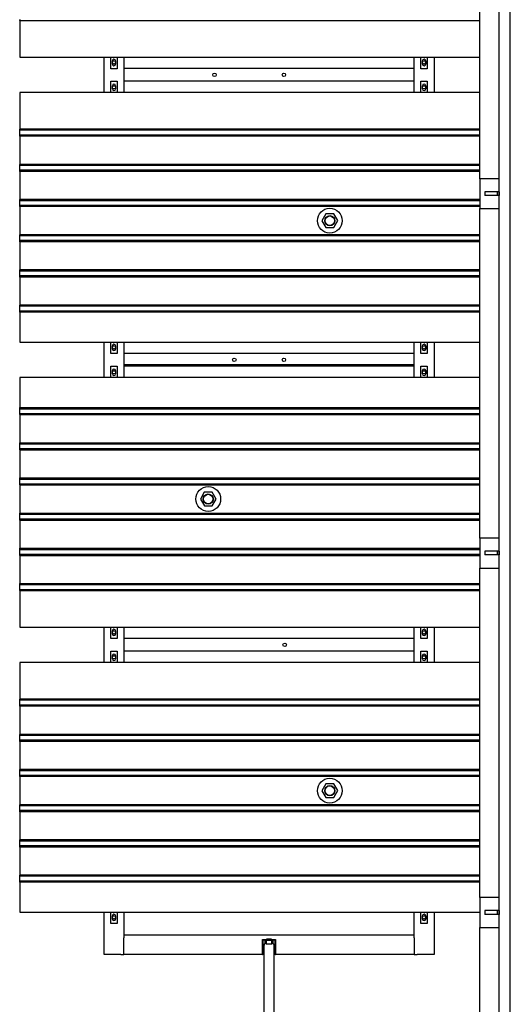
# Model space of a CAD drawing. Extents: x -89225 to 110569, y 13360 to 87647.
# Tile 290 of 478: x 38778 to 40756, y 77759 to 81732. Entities that reach past the tile are written whole.
import ezdxf

# ---------------------------------------------------------------- set-up
doc = ezdxf.new("R2010")
doc.units = 0
doc.layers.add('Beluchtingstank', color=253, linetype='Continuous')
doc.layers.add('Iv-Lines 035', color=4, linetype='Continuous')

# ---------------------------------------------------------------- blocks, each defined once
blk = doc.blocks.new('Bordes been 4 beluchtingstank')
for p, q in [((1280221.9, -860502.8), (1280221.9, -852942.8)), ((1280266.9, -860502.8), (1280266.9, -852942.8)), ((1280144.4, -856972.8), (1280144.4, -855642.8)), ((1280144.4, -856972.8), (1280144.4, -857092.8)), ((1280221.9, -856972.8), (1280144.4, -856972.8)), ((1280164.4, -857025.3), (1280164.4, -857040.3)), ((1280214.4, -857025.3), (1280164.4, -857025.3)), ((1280214.4, -857025.3), (1280214.4, -857040.3)), ((1280221.9, -857025.3), (1280214.4, -857025.3)), ((1280221.9, -857025.3), (1280221.9, -857040.3)), ((1280214.4, -857040.3), (1280164.4, -857040.3)), ((1280221.9, -857040.3), (1280214.4, -857040.3)), ((1280144.4, -858422.8), (1280144.4, -857092.8)), ((1280144.4, -857092.8), (1280221.9, -857092.8)), ((1280144.4, -858422.8), (1280144.4, -858542.8)), ((1280221.9, -858422.8), (1280144.4, -858422.8)), ((1280164.4, -858475.3), (1280164.4, -858490.3)), ((1280214.4, -858475.3), (1280164.4, -858475.3)), ((1280214.4, -858490.3), (1280164.4, -858490.3)), ((1280214.4, -858475.3), (1280214.4, -858490.3)), ((1280221.9, -858475.3), (1280214.4, -858475.3)), ((1280221.9, -858490.3), (1280214.4, -858490.3)), ((1280221.9, -858475.3), (1280221.9, -858490.3)), ((1280144.4, -859872.8), (1280144.4, -858542.8)), ((1280144.4, -858542.8), (1280221.9, -858542.8)), ((1280144.4, -859872.8), (1280144.4, -859992.8)), ((1280221.9, -859872.8), (1280144.4, -859872.8)), ((1280214.4, -859925.3), (1280164.4, -859925.3)), ((1280214.4, -859925.3), (1280214.4, -859940.3)), ((1280221.9, -859925.3), (1280214.4, -859925.3)), ((1280221.9, -859925.3), (1280221.9, -859940.3)), ((1280214.4, -859940.3), (1280164.4, -859940.3)), ((1280221.9, -859940.3), (1280214.4, -859940.3)), ((1280144.4, -860722.8), (1280144.4, -859992.8)), ((1280144.4, -859992.8), (1280221.9, -859992.8))]:
    blk.add_line(p, q)
blk = doc.blocks.new('Beluchtingselementen Bosman')
for p, q in [((1278289.4, -856329), (1278289.4, -856330.3)), ((1278289.4, -856333.1), (1278289.4, -856330.3)), ((1278289.4, -856333.8), (1278289.4, -856333.1)), ((1278289.4, -856333.1), (1280144.4, -856333.1)), ((1278289.4, -856333.8), (1278289.4, -856481.3)), ((1278289.4, -856333.8), (1280144.4, -856333.8)), ((1278289.4, -856481.3), (1280144.4, -856481.3)), ((1278629.4, -856624.5), (1278629.4, -856481.3)), ((1278656.9, -856527.9), (1278656.9, -856481.3)), ((1278681.9, -856481.3), (1278681.9, -856527.9)), ((1278709.4, -856481.3), (1278709.4, -856624.5)), ((1279879.4, -856624.5), (1279879.4, -856481.3)), ((1279906.9, -856527.9), (1279906.9, -856481.3)), ((1279931.9, -856481.3), (1279931.9, -856527.9)), ((1279959.4, -856481.3), (1279959.4, -856624.5)), ((1278662.9, -856509.3), (1278662.9, -856496.3)), ((1278675.9, -856496.3), (1278675.9, -856509.3)), ((1279912.9, -856509.3), (1279912.9, -856496.3)), ((1279925.9, -856496.3), (1279925.9, -856509.3)), ((1278681.9, -856527.9), (1278656.9, -856527.9)), ((1279879.4, -856527.8), (1278709.4, -856527.8)), ((1278709.4, -856527.8), (1278709.4, -856571.8)), ((1279879.4, -856571.8), (1279879.4, -856527.8)), ((1279931.9, -856527.9), (1279906.9, -856527.9)), ((1278656.9, -856624.5), (1278656.9, -856577.9)), ((1278656.9, -856577.9), (1278681.9, -856577.9)), ((1278662.9, -856609.5), (1278662.9, -856596.5)), ((1278675.9, -856596.5), (1278675.9, -856609.5)), ((1278681.9, -856577.9), (1278681.9, -856624.5)), ((1279879.4, -856577.8), (1278709.4, -856577.8)), ((1279906.9, -856624.5), (1279906.9, -856577.9)), ((1279906.9, -856577.9), (1279931.9, -856577.9)), ((1279912.9, -856609.5), (1279912.9, -856596.5)), ((1279925.9, -856596.5), (1279925.9, -856609.5)), ((1279931.9, -856577.9), (1279931.9, -856624.5)), ((1280144.4, -856624.5), (1278289.4, -856624.5)), ((1278289.4, -856624.5), (1278289.4, -856772)), ((1278289.4, -856772.7), (1278289.4, -856772)), ((1280144.4, -856772), (1278289.4, -856772)), ((1278289.4, -856775.5), (1278289.4, -856772.7)), ((1280144.4, -856772.7), (1278289.4, -856772.7)), ((1278289.4, -856775.5), (1278289.4, -856776.7)), ((1278289.4, -856778.3), (1278289.4, -856776.7)), ((1280144.4, -856776.7), (1278289.4, -856776.7)), ((1278289.4, -856794.3), (1278289.4, -856778.3)), ((1278289.4, -856795.8), (1278289.4, -856794.3)), ((1278289.4, -856795.8), (1278289.4, -856797.1)), ((1280144.4, -856795.8), (1278289.4, -856795.8)), ((1278289.4, -856799.9), (1278289.4, -856797.1)), ((1278289.4, -856800.6), (1278289.4, -856799.9)), ((1280144.4, -856799.9), (1278289.4, -856799.9)), ((1278289.4, -856800.6), (1278289.4, -856914)), ((1280144.4, -856800.6), (1278289.4, -856800.6)), ((1278289.4, -856914.7), (1278289.4, -856914)), ((1280144.4, -856914), (1278289.4, -856914)), ((1278289.4, -856917.5), (1278289.4, -856914.7)), ((1280144.4, -856914.7), (1278289.4, -856914.7)), ((1278289.4, -856917.5), (1278289.4, -856918.7)), ((1278289.4, -856920.3), (1278289.4, -856918.7)), ((1280144.4, -856918.7), (1278289.4, -856918.7)), ((1278289.4, -856936.3), (1278289.4, -856920.3)), ((1278289.4, -856937.8), (1278289.4, -856936.3)), ((1278289.4, -856937.8), (1278289.4, -856939.1)), ((1280144.4, -856937.8), (1278289.4, -856937.8)), ((1278289.4, -856941.9), (1278289.4, -856939.1)), ((1278289.4, -856942.6), (1278289.4, -856941.9)), ((1280144.4, -856941.9), (1278289.4, -856941.9)), ((1278289.4, -856942.6), (1278289.4, -857056)), ((1280144.4, -856942.6), (1278289.4, -856942.6)), ((1278289.4, -857056.7), (1278289.4, -857056)), ((1280144.4, -857056), (1278289.4, -857056)), ((1278289.4, -857059.5), (1278289.4, -857056.7)), ((1280144.4, -857056.7), (1278289.4, -857056.7)), ((1278289.4, -857059.5), (1278289.4, -857060.7)), ((1278289.4, -857062.3), (1278289.4, -857060.7)), ((1280144.4, -857060.7), (1278289.4, -857060.7)), ((1278289.4, -857078.3), (1278289.4, -857062.3)), ((1278289.4, -857079.8), (1278289.4, -857078.3)), ((1278289.4, -857079.8), (1278289.4, -857081.1)), ((1280144.4, -857079.8), (1278289.4, -857079.8)), ((1278289.4, -857083.9), (1278289.4, -857081.1)), ((1278289.4, -857084.6), (1278289.4, -857083.9)), ((1280144.4, -857083.9), (1278289.4, -857083.9)), ((1278289.4, -857084.6), (1278289.4, -857198)), ((1280144.4, -857084.6), (1278289.4, -857084.6)), ((1279523.4, -857113.8), (1279507.6, -857141.4)), ((1279555.2, -857113.7), (1279523.4, -857113.8)), ((1279571.2, -857141.2), (1279555.2, -857113.7)), ((1279507.6, -857141.4), (1279523.6, -857168.9)), ((1279555.4, -857168.8), (1279571.2, -857141.2)), ((1279523.6, -857168.9), (1279555.4, -857168.8)), ((1278289.4, -857198.7), (1278289.4, -857198)), ((1280144.4, -857198), (1278289.4, -857198)), ((1278289.4, -857201.5), (1278289.4, -857198.7)), ((1280144.4, -857198.7), (1278289.4, -857198.7)), ((1278289.4, -857201.5), (1278289.4, -857202.7)), ((1278289.4, -857204.3), (1278289.4, -857202.7)), ((1280144.4, -857202.7), (1278289.4, -857202.7)), ((1278289.4, -857220.3), (1278289.4, -857204.3)), ((1278289.4, -857221.8), (1278289.4, -857220.3)), ((1278289.4, -857221.8), (1278289.4, -857223.1)), ((1280144.4, -857221.8), (1278289.4, -857221.8)), ((1278289.4, -857225.9), (1278289.4, -857223.1)), ((1278289.4, -857226.6), (1278289.4, -857225.9)), ((1280144.4, -857225.9), (1278289.4, -857225.9)), ((1278289.4, -857226.6), (1278289.4, -857340)), ((1280144.4, -857226.6), (1278289.4, -857226.6)), ((1278289.4, -857340.7), (1278289.4, -857340)), ((1280144.4, -857340), (1278289.4, -857340)), ((1278289.4, -857343.5), (1278289.4, -857340.7)), ((1280144.4, -857340.7), (1278289.4, -857340.7)), ((1278289.4, -857343.5), (1278289.4, -857344.7)), ((1278289.4, -857346.3), (1278289.4, -857344.7)), ((1280144.4, -857344.7), (1278289.4, -857344.7)), ((1278289.4, -857362.3), (1278289.4, -857346.3)), ((1278289.4, -857363.8), (1278289.4, -857362.3)), ((1278289.4, -857363.8), (1278289.4, -857365.1)), ((1280144.4, -857363.8), (1278289.4, -857363.8)), ((1278289.4, -857367.9), (1278289.4, -857365.1)), ((1278289.4, -857368.6), (1278289.4, -857367.9)), ((1280144.4, -857367.9), (1278289.4, -857367.9)), ((1278289.4, -857368.6), (1278289.4, -857482)), ((1280144.4, -857368.6), (1278289.4, -857368.6)), ((1278289.4, -857482.7), (1278289.4, -857482)), ((1280144.4, -857482), (1278289.4, -857482)), ((1278289.4, -857485.5), (1278289.4, -857482.7)), ((1280144.4, -857482.7), (1278289.4, -857482.7)), ((1278289.4, -857485.5), (1278289.4, -857486.7)), ((1278289.4, -857488.3), (1278289.4, -857486.7)), ((1280144.4, -857486.7), (1278289.4, -857486.7)), ((1278289.4, -857504.3), (1278289.4, -857488.3)), ((1278289.4, -857505.8), (1278289.4, -857504.3)), ((1278289.4, -857505.8), (1278289.4, -857507.1)), ((1280144.4, -857505.8), (1278289.4, -857505.8)), ((1278289.4, -857509.9), (1278289.4, -857507.1)), ((1278289.4, -857510.6), (1278289.4, -857509.9)), ((1280144.4, -857509.9), (1278289.4, -857509.9)), ((1278289.4, -857510.6), (1278289.4, -857631.3)), ((1280144.4, -857510.6), (1278289.4, -857510.6)), ((1278289.4, -857631.3), (1280144.4, -857631.3)), ((1278629.4, -857774.5), (1278629.4, -857631.3)), ((1278656.9, -857677.9), (1278656.9, -857631.3)), ((1278681.9, -857631.3), (1278681.9, -857677.9)), ((1278709.4, -857631.3), (1278709.4, -857774.5)), ((1279879.4, -857774.5), (1279879.4, -857631.3)), ((1279906.9, -857677.9), (1279906.9, -857631.3)), ((1279931.9, -857631.3), (1279931.9, -857677.9)), ((1279959.4, -857631.3), (1279959.4, -857774.5)), ((1278662.9, -857659.3), (1278662.9, -857646.3)), ((1278675.9, -857646.3), (1278675.9, -857659.3)), ((1279912.9, -857659.3), (1279912.9, -857646.3)), ((1279925.9, -857646.3), (1279925.9, -857659.3)), ((1278681.9, -857677.9), (1278656.9, -857677.9)), ((1279879.4, -857677.8), (1278709.4, -857677.8)), ((1278709.4, -857677.8), (1278709.4, -857721.8)), ((1279879.4, -857721.8), (1279879.4, -857677.8)), ((1279931.9, -857677.9), (1279906.9, -857677.9)), ((1278656.9, -857774.5), (1278656.9, -857727.9)), ((1278656.9, -857727.9), (1278681.9, -857727.9)), ((1278662.9, -857759.5), (1278662.9, -857746.5)), ((1278675.9, -857746.5), (1278675.9, -857759.5)), ((1278681.9, -857727.9), (1278681.9, -857774.5)), ((1278709.4, -857721.8), (1279879.4, -857721.8)), ((1278709.4, -857724.8), (1279879.4, -857724.8)), ((1279879.4, -857727.8), (1278709.4, -857727.8)), ((1279906.9, -857774.5), (1279906.9, -857727.9)), ((1279906.9, -857727.9), (1279931.9, -857727.9)), ((1279912.9, -857759.5), (1279912.9, -857746.5)), ((1279925.9, -857746.5), (1279925.9, -857759.5)), ((1279931.9, -857727.9), (1279931.9, -857774.5)), ((1280144.4, -857774.5), (1278289.4, -857774.5)), ((1278289.4, -857774.5), (1278289.4, -857895.2)), ((1278289.4, -857895.9), (1278289.4, -857895.2)), ((1278289.4, -857895.2), (1280144.4, -857895.2)), ((1278289.4, -857898.7), (1278289.4, -857895.9)), ((1278289.4, -857895.9), (1280144.4, -857895.9)), ((1278289.4, -857898.7), (1278289.4, -857899.9)), ((1278289.4, -857901.5), (1278289.4, -857899.9)), ((1278289.4, -857899.9), (1280144.4, -857899.9)), ((1278289.4, -857917.5), (1278289.4, -857901.5)), ((1278289.4, -857919), (1278289.4, -857917.5)), ((1278289.4, -857919), (1278289.4, -857920.3)), ((1278289.4, -857919), (1280144.4, -857919)), ((1278289.4, -857923.1), (1278289.4, -857920.3)), ((1278289.4, -857923.8), (1278289.4, -857923.1)), ((1278289.4, -857923.1), (1280144.4, -857923.1)), ((1278289.4, -857923.8), (1278289.4, -858037.2)), ((1278289.4, -857923.8), (1280144.4, -857923.8)), ((1278289.4, -858037.9), (1278289.4, -858037.2)), ((1278289.4, -858037.2), (1280144.4, -858037.2)), ((1278289.4, -858040.7), (1278289.4, -858037.9)), ((1278289.4, -858037.9), (1280144.4, -858037.9)), ((1278289.4, -858040.7), (1278289.4, -858041.9)), ((1278289.4, -858043.5), (1278289.4, -858041.9)), ((1278289.4, -858041.9), (1280144.4, -858041.9)), ((1278289.4, -858059.5), (1278289.4, -858043.5)), ((1278289.4, -858061), (1278289.4, -858059.5)), ((1278289.4, -858061), (1278289.4, -858062.3)), ((1278289.4, -858061), (1280144.4, -858061)), ((1278289.4, -858065.1), (1278289.4, -858062.3)), ((1278289.4, -858065.8), (1278289.4, -858065.1)), ((1278289.4, -858065.1), (1280144.4, -858065.1)), ((1278289.4, -858065.8), (1278289.4, -858179.2)), ((1278289.4, -858065.8), (1280144.4, -858065.8)), ((1278289.4, -858179.9), (1278289.4, -858179.2)), ((1278289.4, -858179.2), (1280144.4, -858179.2)), ((1278289.4, -858182.7), (1278289.4, -858179.9)), ((1278289.4, -858179.9), (1280144.4, -858179.9)), ((1278289.4, -858182.7), (1278289.4, -858183.9)), ((1278289.4, -858185.5), (1278289.4, -858183.9)), ((1278289.4, -858183.9), (1280144.4, -858183.9)), ((1278289.4, -858201.5), (1278289.4, -858185.5)), ((1278289.4, -858203), (1278289.4, -858201.5)), ((1278289.4, -858203), (1278289.4, -858204.3)), ((1278289.4, -858203), (1280144.4, -858203)), ((1278289.4, -858207.1), (1278289.4, -858204.3)), ((1278289.4, -858207.8), (1278289.4, -858207.1)), ((1278289.4, -858207.1), (1280144.4, -858207.1)), ((1278289.4, -858207.8), (1278289.4, -858321.2)), ((1278289.4, -858207.8), (1280144.4, -858207.8)), ((1279033.4, -858237), (1279017.6, -858264.6)), ((1279017.6, -858264.6), (1279033.6, -858292.1)), ((1279065.2, -858236.9), (1279033.4, -858237)), ((1279081.2, -858264.4), (1279065.2, -858236.9)), ((1279065.4, -858292), (1279081.2, -858264.4)), ((1279033.6, -858292.1), (1279065.4, -858292)), ((1278289.4, -858321.9), (1278289.4, -858321.2)), ((1278289.4, -858321.2), (1280144.4, -858321.2)), ((1278289.4, -858324.7), (1278289.4, -858321.9)), ((1278289.4, -858321.9), (1280144.4, -858321.9)), ((1278289.4, -858324.7), (1278289.4, -858325.9)), ((1278289.4, -858327.5), (1278289.4, -858325.9)), ((1278289.4, -858325.9), (1280144.4, -858325.9)), ((1278289.4, -858343.5), (1278289.4, -858327.5)), ((1278289.4, -858345), (1278289.4, -858343.5)), ((1278289.4, -858345), (1278289.4, -858346.3)), ((1278289.4, -858345), (1280144.4, -858345)), ((1278289.4, -858349.1), (1278289.4, -858346.3)), ((1278289.4, -858349.8), (1278289.4, -858349.1)), ((1278289.4, -858349.1), (1280144.4, -858349.1)), ((1278289.4, -858349.8), (1278289.4, -858463.2)), ((1278289.4, -858349.8), (1280144.4, -858349.8)), ((1278289.4, -858463.9), (1278289.4, -858463.2)), ((1278289.4, -858463.2), (1280144.4, -858463.2)), ((1278289.4, -858466.7), (1278289.4, -858463.9)), ((1278289.4, -858463.9), (1280144.4, -858463.9)), ((1278289.4, -858466.7), (1278289.4, -858467.9)), ((1278289.4, -858469.5), (1278289.4, -858467.9)), ((1278289.4, -858467.9), (1280144.4, -858467.9)), ((1278289.4, -858485.5), (1278289.4, -858469.5)), ((1278289.4, -858487), (1278289.4, -858485.5)), ((1278289.4, -858487), (1278289.4, -858488.3)), ((1278289.4, -858487), (1280144.4, -858487)), ((1278289.4, -858491.1), (1278289.4, -858488.3)), ((1278289.4, -858491.8), (1278289.4, -858491.1)), ((1278289.4, -858491.1), (1280144.4, -858491.1)), ((1278289.4, -858491.8), (1278289.4, -858605.2)), ((1278289.4, -858491.8), (1280144.4, -858491.8)), ((1278289.4, -858605.9), (1278289.4, -858605.2)), ((1278289.4, -858605.2), (1280144.4, -858605.2)), ((1278289.4, -858608.7), (1278289.4, -858605.9)), ((1278289.4, -858605.9), (1280144.4, -858605.9)), ((1278289.4, -858608.7), (1278289.4, -858609.9)), ((1278289.4, -858611.5), (1278289.4, -858609.9)), ((1278289.4, -858609.9), (1280144.4, -858609.9)), ((1278289.4, -858627.5), (1278289.4, -858611.5)), ((1278289.4, -858629), (1278289.4, -858627.5)), ((1278289.4, -858629), (1278289.4, -858630.3)), ((1278289.4, -858629), (1280144.4, -858629)), ((1278289.4, -858633.1), (1278289.4, -858630.3)), ((1278289.4, -858633.8), (1278289.4, -858633.1)), ((1278289.4, -858633.1), (1280144.4, -858633.1)), ((1278289.4, -858633.8), (1278289.4, -858781.3)), ((1278289.4, -858633.8), (1280144.4, -858633.8)), ((1278289.4, -858781.3), (1280144.4, -858781.3)), ((1278629.4, -858924.5), (1278629.4, -858781.3)), ((1278656.9, -858827.9), (1278656.9, -858781.3)), ((1278681.9, -858781.3), (1278681.9, -858827.9)), ((1278709.4, -858781.3), (1278709.4, -858924.5)), ((1279879.4, -858924.5), (1279879.4, -858781.3)), ((1279906.9, -858827.9), (1279906.9, -858781.3)), ((1279931.9, -858781.3), (1279931.9, -858827.9)), ((1279959.4, -858781.3), (1279959.4, -858924.5)), ((1278662.9, -858809.3), (1278662.9, -858796.3)), ((1278675.9, -858796.3), (1278675.9, -858809.3)), ((1279912.9, -858809.3), (1279912.9, -858796.3)), ((1279925.9, -858796.3), (1279925.9, -858809.3)), ((1278681.9, -858827.9), (1278656.9, -858827.9)), ((1279879.4, -858827.8), (1278709.4, -858827.8)), ((1278709.4, -858827.8), (1278709.4, -858871.8)), ((1279879.4, -858871.8), (1279879.4, -858827.8)), ((1279931.9, -858827.9), (1279906.9, -858827.9)), ((1278656.9, -858924.5), (1278656.9, -858877.9)), ((1278656.9, -858877.9), (1278681.9, -858877.9)), ((1278662.9, -858909.5), (1278662.9, -858896.5)), ((1278675.9, -858896.5), (1278675.9, -858909.5)), ((1278681.9, -858877.9), (1278681.9, -858924.5)), ((1279879.4, -858877.8), (1278709.4, -858877.8)), ((1279906.9, -858924.5), (1279906.9, -858877.9)), ((1279906.9, -858877.9), (1279931.9, -858877.9)), ((1279912.9, -858909.5), (1279912.9, -858896.5)), ((1279925.9, -858896.5), (1279925.9, -858909.5)), ((1279931.9, -858877.9), (1279931.9, -858924.5)), ((1280144.4, -858924.5), (1278289.4, -858924.5)), ((1278289.4, -858924.5), (1278289.4, -859072)), ((1278289.4, -859072.7), (1278289.4, -859072)), ((1280144.4, -859072), (1278289.4, -859072)), ((1278289.4, -859075.5), (1278289.4, -859072.7)), ((1280144.4, -859072.7), (1278289.4, -859072.7)), ((1278289.4, -859075.5), (1278289.4, -859076.7)), ((1278289.4, -859078.3), (1278289.4, -859076.7)), ((1280144.4, -859076.7), (1278289.4, -859076.7)), ((1278289.4, -859094.3), (1278289.4, -859078.3)), ((1278289.4, -859095.8), (1278289.4, -859094.3)), ((1278289.4, -859095.8), (1278289.4, -859097.1)), ((1280144.4, -859095.8), (1278289.4, -859095.8)), ((1278289.4, -859099.9), (1278289.4, -859097.1)), ((1278289.4, -859100.6), (1278289.4, -859099.9)), ((1280144.4, -859099.9), (1278289.4, -859099.9)), ((1278289.4, -859100.6), (1278289.4, -859214)), ((1280144.4, -859100.6), (1278289.4, -859100.6)), ((1278289.4, -859214.7), (1278289.4, -859214)), ((1280144.4, -859214), (1278289.4, -859214)), ((1278289.4, -859217.5), (1278289.4, -859214.7)), ((1280144.4, -859214.7), (1278289.4, -859214.7)), ((1278289.4, -859217.5), (1278289.4, -859218.7)), ((1278289.4, -859220.3), (1278289.4, -859218.7)), ((1280144.4, -859218.7), (1278289.4, -859218.7)), ((1278289.4, -859236.3), (1278289.4, -859220.3)), ((1278289.4, -859237.8), (1278289.4, -859236.3)), ((1278289.4, -859237.8), (1278289.4, -859239.1)), ((1280144.4, -859237.8), (1278289.4, -859237.8)), ((1278289.4, -859241.9), (1278289.4, -859239.1)), ((1278289.4, -859242.6), (1278289.4, -859241.9)), ((1280144.4, -859241.9), (1278289.4, -859241.9)), ((1278289.4, -859242.6), (1278289.4, -859356)), ((1280144.4, -859242.6), (1278289.4, -859242.6)), ((1278289.4, -859356.7), (1278289.4, -859356)), ((1280144.4, -859356), (1278289.4, -859356)), ((1278289.4, -859359.5), (1278289.4, -859356.7)), ((1280144.4, -859356.7), (1278289.4, -859356.7)), ((1278289.4, -859359.5), (1278289.4, -859360.7)), ((1278289.4, -859362.3), (1278289.4, -859360.7)), ((1280144.4, -859360.7), (1278289.4, -859360.7)), ((1278289.4, -859378.3), (1278289.4, -859362.3)), ((1278289.4, -859379.8), (1278289.4, -859378.3)), ((1278289.4, -859379.8), (1278289.4, -859381.1)), ((1280144.4, -859379.8), (1278289.4, -859379.8)), ((1278289.4, -859383.9), (1278289.4, -859381.1)), ((1278289.4, -859384.6), (1278289.4, -859383.9)), ((1280144.4, -859383.9), (1278289.4, -859383.9)), ((1278289.4, -859384.6), (1278289.4, -859498)), ((1280144.4, -859384.6), (1278289.4, -859384.6)), ((1279523.4, -859413.8), (1279507.6, -859441.4)), ((1279555.2, -859413.7), (1279523.4, -859413.8)), ((1279571.2, -859441.2), (1279555.2, -859413.7)), ((1279507.6, -859441.4), (1279523.6, -859468.9)), ((1279555.4, -859468.8), (1279571.2, -859441.2)), ((1278289.4, -859498.7), (1278289.4, -859498)), ((1280144.4, -859498), (1278289.4, -859498)), ((1278289.4, -859501.5), (1278289.4, -859498.7)), ((1280144.4, -859498.7), (1278289.4, -859498.7)), ((1279523.6, -859468.9), (1279555.4, -859468.8)), ((1278289.4, -859501.5), (1278289.4, -859502.7)), ((1278289.4, -859504.3), (1278289.4, -859502.7)), ((1280144.4, -859502.7), (1278289.4, -859502.7)), ((1278289.4, -859520.3), (1278289.4, -859504.3)), ((1278289.4, -859521.8), (1278289.4, -859520.3)), ((1278289.4, -859521.8), (1278289.4, -859523.1)), ((1280144.4, -859521.8), (1278289.4, -859521.8)), ((1278289.4, -859525.9), (1278289.4, -859523.1)), ((1278289.4, -859526.6), (1278289.4, -859525.9)), ((1280144.4, -859525.9), (1278289.4, -859525.9)), ((1278289.4, -859526.6), (1278289.4, -859640)), ((1280144.4, -859526.6), (1278289.4, -859526.6)), ((1278289.4, -859640.7), (1278289.4, -859640)), ((1280144.4, -859640), (1278289.4, -859640)), ((1278289.4, -859643.5), (1278289.4, -859640.7)), ((1280144.4, -859640.7), (1278289.4, -859640.7)), ((1278289.4, -859643.5), (1278289.4, -859644.7)), ((1278289.4, -859646.3), (1278289.4, -859644.7)), ((1280144.4, -859644.7), (1278289.4, -859644.7)), ((1278289.4, -859662.3), (1278289.4, -859646.3)), ((1278289.4, -859663.8), (1278289.4, -859662.3)), ((1278289.4, -859663.8), (1278289.4, -859665.1)), ((1280144.4, -859663.8), (1278289.4, -859663.8)), ((1278289.4, -859667.9), (1278289.4, -859665.1)), ((1278289.4, -859668.6), (1278289.4, -859667.9)), ((1280144.4, -859667.9), (1278289.4, -859667.9)), ((1278289.4, -859668.6), (1278289.4, -859782)), ((1280144.4, -859668.6), (1278289.4, -859668.6)), ((1278289.4, -859782.7), (1278289.4, -859782)), ((1280144.4, -859782), (1278289.4, -859782)), ((1278289.4, -859785.5), (1278289.4, -859782.7)), ((1280144.4, -859782.7), (1278289.4, -859782.7)), ((1278289.4, -859785.5), (1278289.4, -859786.7)), ((1278289.4, -859788.3), (1278289.4, -859786.7)), ((1280144.4, -859786.7), (1278289.4, -859786.7)), ((1278289.4, -859804.3), (1278289.4, -859788.3)), ((1278289.4, -859805.8), (1278289.4, -859804.3)), ((1278289.4, -859805.8), (1278289.4, -859807.1)), ((1280144.4, -859805.8), (1278289.4, -859805.8)), ((1278289.4, -859809.9), (1278289.4, -859807.1)), ((1278289.4, -859810.6), (1278289.4, -859809.9)), ((1280144.4, -859809.9), (1278289.4, -859809.9)), ((1278289.4, -859810.6), (1278289.4, -859931.3)), ((1280144.4, -859810.6), (1278289.4, -859810.6)), ((1278289.4, -859931.3), (1280144.4, -859931.3)), ((1278629.4, -860102.8), (1278629.4, -859931.3)), ((1278656.9, -859977.9), (1278656.9, -859931.3)), ((1278681.9, -859931.3), (1278681.9, -859977.9)), ((1278709.4, -859931.3), (1278709.4, -860022.8)), ((1279879.4, -860022.8), (1279879.4, -859931.3)), ((1279906.9, -859977.9), (1279906.9, -859931.3)), ((1279931.9, -859931.3), (1279931.9, -859977.9)), ((1279959.4, -859931.3), (1279959.4, -860102.8)), ((1280164.4, -859925.3), (1280164.4, -859940.3)), ((1278681.9, -859977.9), (1278656.9, -859977.9)), ((1278662.9, -859959.3), (1278662.9, -859946.3)), ((1278675.9, -859946.3), (1278675.9, -859959.3)), ((1279931.9, -859977.9), (1279906.9, -859977.9)), ((1279912.9, -859959.3), (1279912.9, -859946.3)), ((1279925.9, -859946.3), (1279925.9, -859959.3)), ((1278709.4, -860022.8), (1279879.4, -860022.8)), ((1278709.4, -860022.8), (1278709.4, -860034.8)), ((1278709.4, -860102.8), (1278709.4, -860034.8)), ((1279268.4, -860102.8), (1279268.4, -860041.8)), ((1279268.4, -860041.8), (1279284.4, -860041.8)), ((1279269.4, -860042.8), (1279269.4, -860102.8)), ((1279269.4, -860042.8), (1279279.4, -860042.8)), ((1279279.4, -860057), (1279279.4, -860042.8)), ((1279283.4, -860056.4), (1279282.4, -860056.4)), ((1279283.4, -860060.9), (1279283.4, -860056.4)), ((1279304.4, -860040.6), (1279284.4, -860040.6)), ((1279284.4, -860045.9), (1279284.4, -860040.6)), ((1279304.4, -860045.9), (1279284.4, -860045.9)), ((1279284.4, -860060.9), (1279284.4, -860045.9)), ((1279304.4, -860040.6), (1279304.4, -860045.9)), ((1279304.4, -860041.8), (1279320.4, -860041.8)), ((1279304.4, -860045.9), (1279304.4, -860060.9)), ((1279306.4, -860056.4), (1279305.4, -860056.4)), ((1279305.4, -860056.4), (1279305.4, -860060.9)), ((1279309.4, -860042.8), (1279309.4, -860057)), ((1279309.4, -860042.8), (1279319.4, -860042.8)), ((1279319.4, -860102.8), (1279319.4, -860042.8)), ((1279320.4, -860041.8), (1279320.4, -860102.8)), ((1279879.4, -860034.8), (1279879.4, -860022.8)), ((1279879.4, -860034.8), (1279879.4, -860102.8)), ((1279274.4, -860390.6), (1279274.4, -860064.4)), ((1279305.4, -860060.9), (1279283.4, -860060.9)), ((1279314.4, -860390.6), (1279314.4, -860064.4)), ((1278697.4, -860102.8), (1278629.4, -860102.8)), ((1278697.4, -860102.8), (1278709.4, -860102.8)), ((1279268.4, -860102.8), (1278709.4, -860102.8)), ((1279268.4, -860102.8), (1279269.4, -860102.8)), ((1279274.4, -860102.8), (1279269.4, -860102.8)), ((1279319.4, -860102.8), (1279314.4, -860102.8)), ((1279319.4, -860102.8), (1279320.4, -860102.8)), ((1279879.4, -860102.8), (1279320.4, -860102.8)), ((1279879.4, -860102.8), (1279891.4, -860102.8)), ((1279959.4, -860102.8), (1279891.4, -860102.8))]:
    blk.add_line(p, q)
for centre, radius in [((1278669.4, -856502.8), 6.5), ((1279919.4, -856502.8), 6.5), ((1279074.4, -856552.8), 7), ((1279354.4, -856552.8), 7), ((1278669.4, -856602.8), 6.5), ((1279919.4, -856602.8), 6.5), ((1279539.4, -857141.3), 50), ((1279539.4, -857141.3), 20.5), ((1279539.4, -857141.3), 19), ((1278669.4, -857652.8), 6.5), ((1279919.4, -857652.8), 6.5), ((1279154.4, -857702.8), 7), ((1279354.4, -857702.8), 7), ((1278669.4, -857752.8), 6.5), ((1279919.4, -857752.8), 6.5), ((1279049.4, -858264.5), 50), ((1279049.4, -858264.5), 20.5), ((1279049.4, -858264.5), 19), ((1278669.4, -858802.8), 6.5), ((1279919.4, -858802.8), 6.5), ((1279357.4, -858852.8), 7), ((1278669.4, -858902.8), 6.5), ((1279919.4, -858902.8), 6.5), ((1279539.4, -859441.3), 50), ((1279539.4, -859441.3), 20.5), ((1279539.4, -859441.3), 19), ((1278669.4, -859952.8), 6.5), ((1279919.4, -859952.8), 6.5)]:
    blk.add_circle(centre, radius)
for centre, start, end in [((1278669.4, -856496.3), 360, 180), ((1278669.4, -856509.3), 180, 360), ((1279919.4, -856496.3), 0, 180), ((1279919.4, -856509.3), 180, 0), ((1278669.4, -856596.5), 0, 180), ((1279919.4, -856596.5), 360, 180), ((1278669.4, -856609.5), 180, 0), ((1279919.4, -856609.5), 180, 360), ((1278669.4, -857646.3), 360, 180), ((1278669.4, -857659.3), 180, 360), ((1279919.4, -857646.3), 0, 180), ((1279919.4, -857659.3), 180, 0), ((1278669.4, -857746.5), 0, 180), ((1279919.4, -857746.5), 360, 180), ((1278669.4, -857759.5), 180, 0), ((1279919.4, -857759.5), 180, 360), ((1278669.4, -858796.3), 360, 180), ((1278669.4, -858809.3), 180, 360), ((1279919.4, -858796.3), 0, 180), ((1279919.4, -858809.3), 180, 0), ((1278669.4, -858896.5), 0, 180), ((1279919.4, -858896.5), 360, 180), ((1278669.4, -858909.5), 180, 0), ((1279919.4, -858909.5), 180, 360), ((1278669.4, -859946.3), 360, 180), ((1278669.4, -859959.3), 180, 360), ((1279919.4, -859946.3), 0, 180), ((1279919.4, -859959.3), 180, 0)]:
    blk.add_arc(centre, 6.5, start, end)
for centre, major_axis, start_param, end_param in [((1279282.4, -860064.4), (-8, 0), 4.712389, 6.283185), ((1279306.4, -860064.4), (8, 0), 0, 1.570796)]:
    blk.add_ellipse(centre, major_axis=major_axis, ratio=0.996041, start_param=start_param, end_param=end_param)

msp = doc.modelspace()

# ---------------------------------------------------------------- block references
at = {"layer": 'Beluchtingstank', "lineweight": 9, "ltscale": 0.01}
msp.add_blockref('Bordes been 4 beluchtingstank', (-1239510.9, 938062.2), dxfattribs=at)
at = {"layer": 'Iv-Lines 035'}
msp.add_blockref('Beluchtingselementen Bosman', (-1239510.9, 938062.2), dxfattribs=at)

doc.saveas('drawing.dxf')
